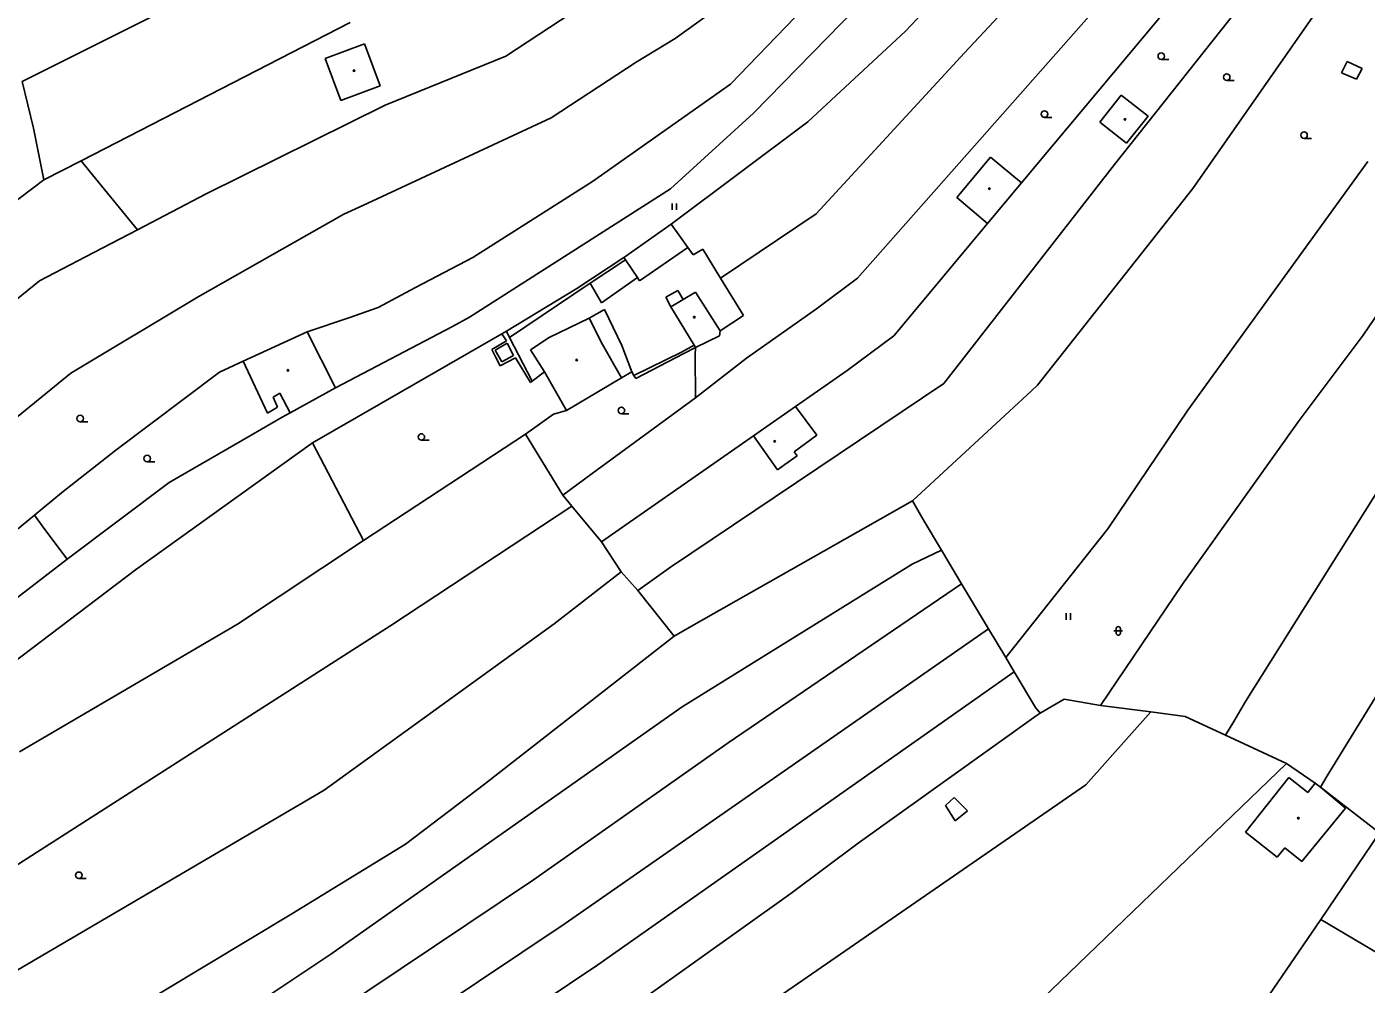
# Model space of a CAD drawing. Extents: x -595546 to -593986, y -1160845 to -1159202.
# Drawn here: x -594943.4 to -594789.1, y -1160447.6 to -1160337.3 of the extents above; entities that cross this region are included whole.
import ezdxf

# ---------------------------------------------------------------- set-up
doc = ezdxf.new("R2010")
doc.units = 0
for name, color, linetype in [('DOP - budovy nerozlisene - VP', 7, 'Continuous'), ('DOP - kresba z DSPS bez souradnic', 7, 'Continuous'), ('DOP - rozhrani ploch obecne', 7, 'Continuous'), ('Level 36', 7, 'Continuous'), ('Level 39', 7, 'Continuous')]:
    doc.layers.add(name, color=color, linetype=linetype)

msp = doc.modelspace()

# ---------------------------------------------------------------- linework, layer by layer
at = {"layer": 'DOP - budovy nerozlisene - VP'}
for points in [[(-594909.05, -1160340.96), (-594904.52, -1160339.29)], [(-594904.52, -1160339.29), (-594902.73, -1160344.14)], [(-594907.26, -1160345.81), (-594909.05, -1160340.96)], [(-594902.73, -1160344.14), (-594907.26, -1160345.81)], [(-594817.33, -1160345.19), (-594819.79, -1160348.3)], [(-594814.25, -1160347.62), (-594817.33, -1160345.19)], [(-594816.72, -1160350.73), (-594814.25, -1160347.62)], [(-594819.79, -1160348.3), (-594816.72, -1160350.73)], [(-594836.29, -1160357), (-594832.39, -1160352.33)], [(-594832.39, -1160352.33), (-594828.82, -1160355.31)], [(-594828.82, -1160355.31), (-594832.73, -1160359.99)], [(-594832.73, -1160359.99), (-594836.29, -1160357)], [(-594866.39, -1160367.89), (-594867.8, -1160368.72)], [(-594863.56, -1160372.33), (-594866.39, -1160367.89)], [(-594867.8, -1160368.72), (-594869.22, -1160369.56)], [(-594869.22, -1160369.56), (-594866.55, -1160374.01)], [(-594883.24, -1160373.11), (-594878.64, -1160370.87)], [(-594878.64, -1160370.87), (-594877.11, -1160373.93)], [(-594911.13, -1160372.45), (-594918.5, -1160375.83)], [(-594911.13, -1160372.45), (-594907.88, -1160378.92)], [(-594863.61, -1160372.9), (-594863.56, -1160372.33)], [(-594885.4, -1160374.53), (-594883.24, -1160373.11)], [(-594877.11, -1160373.93), (-594874.92, -1160377.76)], [(-594866.55, -1160374.01), (-594866.38, -1160374.28)], [(-594866.38, -1160374.28), (-594863.61, -1160372.9)], [(-594883.78, -1160377.05), (-594885.4, -1160374.53)], [(-594915.68, -1160381.82), (-594918.5, -1160375.83)], [(-594883.78, -1160377.05), (-594881.24, -1160381.53)], [(-594881.24, -1160381.53), (-594874.92, -1160377.76)], [(-594914.27, -1160379.54), (-594915.06, -1160380)], [(-594915.06, -1160380), (-594914.55, -1160381.13)], [(-594913.09, -1160381.77), (-594914.27, -1160379.54)], [(-594913.09, -1160381.77), (-594907.88, -1160378.92)], [(-594914.55, -1160381.13), (-594915.68, -1160381.82)], [(-594857.41, -1160382.82), (-594854.88, -1160381.05)], [(-594854.88, -1160381.05), (-594852.4, -1160384.36)], [(-594859.72, -1160384.43), (-594857.41, -1160382.82)], [(-594859.72, -1160384.43), (-594856.95, -1160388.34)], [(-594852.4, -1160384.36), (-594855.01, -1160386.27)], [(-594854.66, -1160386.76), (-594855.01, -1160386.27)], [(-594856.95, -1160388.34), (-594856.1, -1160387.75)], [(-594856.1, -1160387.75), (-594854.66, -1160386.76)], [(-594803.01, -1160430.08), (-594798.02, -1160423.79)], [(-594798.02, -1160423.79), (-594795.83, -1160425.53)], [(-594795.83, -1160425.53), (-594794.98, -1160424.43)], [(-594794.98, -1160424.43), (-594794.39, -1160424.92)], [(-594794.39, -1160424.92), (-594791.51, -1160427.31)], [(-594791.51, -1160427.31), (-594796.55, -1160433.48)], [(-594799.36, -1160432.97), (-594803.01, -1160430.08)], [(-594798.48, -1160431.91), (-594799.36, -1160432.97)], [(-594796.55, -1160433.48), (-594798.48, -1160431.91)]]:
    msp.add_lwpolyline(points, dxfattribs=at)
at = {"layer": 'DOP - kresba z DSPS bez souradnic'}
for points in [[(-594791.98, -1160342.63), (-594791.32, -1160341.32)], [(-594791.32, -1160341.32), (-594789.59, -1160342.12)], [(-594790.24, -1160343.34), (-594791.98, -1160342.63)], [(-594789.59, -1160342.12), (-594790.24, -1160343.34)], [(-594872.83, -1160366.59), (-594867.26, -1160362.75)], [(-594878.53, -1160366.86), (-594874.45, -1160364.16)], [(-594874.64, -1160363.88), (-594874.45, -1160364.16)], [(-594874.45, -1160364.16), (-594873.08, -1160366.21)], [(-594877.2, -1160369.13), (-594873.08, -1160366.21)], [(-594873.08, -1160366.21), (-594872.83, -1160366.59)], [(-594878.53, -1160366.86), (-594887.8, -1160373.1)], [(-594878.53, -1160366.86), (-594877.2, -1160369.13)], [(-594869.8, -1160368.47), (-594868.44, -1160367.68)], [(-594868.44, -1160367.68), (-594867.8, -1160368.72)], [(-594869.22, -1160369.56), (-594869.8, -1160368.47)], [(-594876.86, -1160369.88), (-594878.64, -1160370.87)], [(-594874.86, -1160374.02), (-594876.86, -1160369.88)], [(-594887.8, -1160373.1), (-594888.17, -1160372.4)], [(-594889.47, -1160374.56), (-594888.09, -1160373.77)], [(-594888.09, -1160373.77), (-594887.36, -1160375.17)], [(-594885.2, -1160378.14), (-594887.8, -1160373.1)], [(-594873.74, -1160377.05), (-594874.86, -1160374.02)], [(-594866.55, -1160374.01), (-594867.99, -1160374.81)], [(-594888.7, -1160375.9), (-594889.47, -1160374.56)], [(-594887.36, -1160375.17), (-594888.7, -1160375.9)], [(-594867.99, -1160374.81), (-594873.48, -1160377.47)], [(-594885.99, -1160384.25), (-594882.73, -1160381.95), (-594881.24, -1160381.53)], [(-594837.57, -1160427.02), (-594836.6, -1160426.09)], [(-594836.6, -1160426.09), (-594835.05, -1160427.65)], [(-594836.47, -1160428.78), (-594837.57, -1160427.02)], [(-594835.05, -1160427.65), (-594836.47, -1160428.78)]]:
    msp.add_lwpolyline(points, dxfattribs=at)
at = {"layer": 'DOP - rozhrani ploch obecne'}
for points in [[(-594859.71, -1160347.28), (-594813.93, -1160300.41)], [(-594808.9, -1160302.53), (-594842.2, -1160337.83)], [(-594862.34, -1160343.93), (-594825.2, -1160305.38)], [(-594794.42, -1160305.96), (-594847.73, -1160366.26)], [(-594781.38, -1160306.84), (-594818.13, -1160353.2)], [(-594828.82, -1160355.31), (-594798.61, -1160319.14)], [(-594835.4, -1160340.31), (-594818.64, -1160322.38)], [(-594943.95, -1160343.63), (-594905.48, -1160324.36)], [(-594888.23, -1160340.69), (-594863.19, -1160324.23)], [(-594862.31, -1160334.01), (-594868.72, -1160338.66)], [(-594809.1, -1160355.95), (-594793.96, -1160334.28)], [(-594906.19, -1160336.81), (-594937.18, -1160352.75)], [(-594868.72, -1160338.66), (-594873.21, -1160341.41)], [(-594842.2, -1160337.83), (-594853.45, -1160348.27)], [(-594902.14, -1160346.34), (-594888.23, -1160340.69)], [(-594873.21, -1160341.41), (-594883.02, -1160347.82)], [(-594852.48, -1160358.86), (-594835.4, -1160340.31)], [(-594943.95, -1160343.63), (-594942.64, -1160349.01)], [(-594878.26, -1160355.16), (-594862.34, -1160343.93)], [(-594922.78, -1160356.57), (-594902.14, -1160346.34)], [(-594883.02, -1160347.82), (-594904.7, -1160357.89)], [(-594869.28, -1160355.97), (-594859.71, -1160347.28)], [(-594941.46, -1160354.95), (-594942.64, -1160349.01)], [(-594853.45, -1160348.27), (-594869.19, -1160360.07)], [(-594941.46, -1160354.95), (-594937.18, -1160352.75)], [(-594937.18, -1160352.75), (-594936.2, -1160353.95)], [(-594936.2, -1160353.95), (-594930.68, -1160360.69)], [(-594818.13, -1160353.2), (-594837.76, -1160378.4)], [(-594788.94, -1160352.83), (-594809.68, -1160381.49)], [(-594954.94, -1160365.14), (-594941.46, -1160354.95)], [(-594892.03, -1160363.88), (-594878.26, -1160355.16)], [(-594930.68, -1160360.69), (-594922.78, -1160356.57)], [(-594892.43, -1160370.75), (-594869.28, -1160355.97)], [(-594826.99, -1160378.59), (-594809.1, -1160355.95)], [(-594904.7, -1160357.89), (-594906.89, -1160358.9)], [(-594778.86, -1160357.3), (-594789.47, -1160372.84)], [(-594906.89, -1160358.9), (-594923.67, -1160368.44)], [(-594869.19, -1160360.07), (-594874.42, -1160363.73)], [(-594868.3, -1160361.3), (-594869.19, -1160360.07)], [(-594863.5, -1160366.29), (-594852.48, -1160358.86)], [(-594843.52, -1160372.91), (-594832.73, -1160359.99)], [(-594936.67, -1160363.81), (-594930.68, -1160360.69)], [(-594867.26, -1160362.75), (-594868.3, -1160361.3)], [(-594866.66, -1160363.58), (-594867.26, -1160362.75)], [(-594865.56, -1160362.92), (-594866.66, -1160363.58)], [(-594863.5, -1160366.29), (-594865.56, -1160362.92)], [(-594941.97, -1160366.58), (-594936.67, -1160363.81)], [(-594898.64, -1160367.37), (-594892.03, -1160363.88)], [(-594874.64, -1160363.88), (-594880.06, -1160367.46)], [(-594874.42, -1160363.73), (-594874.64, -1160363.88)], [(-594860.87, -1160370.57), (-594863.5, -1160366.29)], [(-594847.73, -1160366.26), (-594852.44, -1160369.8)], [(-595009.84, -1160421.63), (-594941.97, -1160366.58)], [(-594900.3, -1160368.25), (-594898.64, -1160367.37)], [(-594880.06, -1160367.46), (-594888.17, -1160372.4)], [(-594923.67, -1160368.44), (-594938.34, -1160377.2)], [(-594902.93, -1160369.64), (-594900.3, -1160368.25)], [(-594911.13, -1160372.45), (-594906.31, -1160370.85)], [(-594906.31, -1160370.85), (-594902.93, -1160369.64)], [(-594894.39, -1160371.84), (-594892.43, -1160370.75)], [(-594863.56, -1160372.33), (-594860.87, -1160370.57)], [(-594852.44, -1160369.8), (-594860.53, -1160375.51)], [(-594907.88, -1160378.92), (-594894.39, -1160371.84)], [(-594888.17, -1160372.4), (-594888.7, -1160372.7)], [(-594888.7, -1160372.7), (-594910.51, -1160385.23)], [(-594888.17, -1160373.49), (-594889.86, -1160374.51)], [(-594888.7, -1160372.7), (-594888.17, -1160373.49)], [(-594848.93, -1160376.9), (-594843.52, -1160372.91)], [(-594789.47, -1160372.84), (-594796.83, -1160382.69)], [(-594889.86, -1160374.51), (-594889.43, -1160375.33)], [(-594889.43, -1160375.33), (-594888.88, -1160376.38)], [(-594888.88, -1160376.38), (-594887.11, -1160375.46)], [(-594887.11, -1160375.46), (-594885.41, -1160378.3)], [(-594873.27, -1160377.82), (-594867.75, -1160374.96)], [(-594867.75, -1160374.96), (-594866.38, -1160374.28)], [(-594866.42, -1160375.13), (-594866.38, -1160374.28)], [(-594866.39, -1160380.05), (-594866.42, -1160375.13)], [(-594860.53, -1160375.51), (-594866.39, -1160380.05)], [(-594938.34, -1160377.2), (-594967.64, -1160401.12)], [(-594921.21, -1160377.11), (-594933.17, -1160386.09)], [(-594918.5, -1160375.83), (-594921.21, -1160377.11)], [(-594885.2, -1160378.14), (-594883.78, -1160377.05)], [(-594874.92, -1160377.76), (-594873.74, -1160377.05)], [(-594873.74, -1160377.05), (-594873.48, -1160377.47)], [(-594854.88, -1160381.05), (-594848.93, -1160376.9)], [(-594885.41, -1160378.3), (-594885.2, -1160378.14)], [(-594873.48, -1160377.47), (-594873.27, -1160377.82)], [(-594837.76, -1160378.4), (-594869.26, -1160399.57)], [(-594827.69, -1160379.25), (-594826.99, -1160378.59)], [(-594878.28, -1160388.78), (-594866.39, -1160380.05)], [(-594841.38, -1160391.91), (-594827.69, -1160379.25)], [(-594914.01, -1160382.3), (-594913.09, -1160381.77)], [(-594809.68, -1160381.49), (-594818.88, -1160395.14)], [(-594917.59, -1160384.36), (-594914.01, -1160382.3)], [(-594796.83, -1160382.69), (-594799.59, -1160386.56)], [(-594927.04, -1160389.83), (-594917.59, -1160384.36)], [(-594885.99, -1160384.25), (-594902.16, -1160394.88)], [(-594881.68, -1160391.28), (-594885.99, -1160384.25)], [(-594874.43, -1160394.7), (-594859.72, -1160384.43)], [(-594789.28, -1160393.15), (-594783.72, -1160384.3)], [(-594933.17, -1160386.09), (-594939.42, -1160391.01)], [(-594910.51, -1160385.23), (-594930.92, -1160399.89)], [(-594904.62, -1160396.5), (-594910.51, -1160385.23)], [(-594799.59, -1160386.56), (-594810.27, -1160401.54)], [(-594881.68, -1160391.28), (-594878.28, -1160388.78)], [(-594939.42, -1160391.01), (-594942.55, -1160393.58)], [(-594938.76, -1160398.65), (-594927.04, -1160389.83)], [(-594880.62, -1160392.55), (-594901.5, -1160406.29)], [(-594880.62, -1160392.55), (-594881.68, -1160391.28)], [(-594877.22, -1160396.64), (-594880.62, -1160392.55)], [(-594841.38, -1160391.91), (-594866.84, -1160406.36)], [(-594840.16, -1160394.06), (-594841.38, -1160391.91)], [(-594942.55, -1160393.58), (-594953.25, -1160402.36)], [(-594941.47, -1160395.06), (-594942.55, -1160393.58)], [(-594838.05, -1160397.59), (-594840.16, -1160394.06)], [(-594803.02, -1160415.03), (-594789.28, -1160393.15)], [(-594938.76, -1160398.65), (-594941.47, -1160395.06)], [(-594902.16, -1160394.88), (-594904.62, -1160396.5)], [(-594877.22, -1160396.64), (-594874.43, -1160394.7)], [(-594818.88, -1160395.14), (-594830.65, -1160409.97)], [(-594919.15, -1160406.12), (-594904.62, -1160396.5)], [(-594874.94, -1160400.09), (-594877.22, -1160396.64)], [(-594951.91, -1160408.74), (-594938.76, -1160398.65)], [(-594838.05, -1160397.59), (-594841.44, -1160399.23)], [(-594835.73, -1160401.47), (-594838.05, -1160397.59)], [(-594930.92, -1160399.89), (-594962.63, -1160423.9)], [(-594882.68, -1160406.1), (-594874.94, -1160400.09)], [(-594873.04, -1160402.26), (-594874.94, -1160400.09)], [(-594869.26, -1160399.57), (-594870.63, -1160400.54)], [(-594841.44, -1160399.23), (-594867.91, -1160415.65)], [(-594870.63, -1160400.54), (-594873.04, -1160402.26)], [(-594862.63, -1160419.81), (-594835.73, -1160401.47)], [(-594832.63, -1160406.67), (-594835.73, -1160401.47)], [(-594819.73, -1160415.49), (-594810.27, -1160401.54)], [(-594868.85, -1160407.5), (-594873.04, -1160402.26)], [(-594780.9, -1160402.94), (-594793.6, -1160423.61)], [(-594901.5, -1160406.29), (-594950.27, -1160437.5)], [(-594944.28, -1160420.84), (-594919.15, -1160406.12)], [(-594909.18, -1160425.24), (-594882.68, -1160406.1)], [(-594866.84, -1160406.36), (-594868.85, -1160407.5)], [(-594868.85, -1160407.5), (-594890.69, -1160424.56)], [(-594881.42, -1160440.61), (-594832.63, -1160406.67)], [(-594830.65, -1160409.97), (-594832.63, -1160406.67)], [(-594830.65, -1160409.97), (-594829.67, -1160411.63)], [(-594830.07, -1160411.91), (-594877.63, -1160445.36)], [(-594829.67, -1160411.63), (-594830.07, -1160411.91)], [(-594827.21, -1160415.73), (-594829.67, -1160411.63)], [(-594867.91, -1160415.65), (-594908.39, -1160444.16)], [(-594826.68, -1160416.39), (-594827.21, -1160415.73)], [(-594826.68, -1160416.39), (-594823.93, -1160414.78)], [(-594823.93, -1160414.78), (-594819.73, -1160415.49)], [(-594813.92, -1160416.24), (-594819.73, -1160415.49)], [(-594804.38, -1160417.33), (-594803.02, -1160415.03)], [(-594847.63, -1160431.37), (-594827.13, -1160416.71)], [(-594827.13, -1160416.71), (-594826.68, -1160416.39)], [(-594821.4, -1160424.62), (-594813.92, -1160416.24)], [(-594809.98, -1160416.75), (-594813.92, -1160416.24)], [(-594805.34, -1160418.91), (-594809.98, -1160416.75)], [(-594805.34, -1160418.91), (-594804.38, -1160417.33)], [(-594798.3, -1160422.2), (-594805.34, -1160418.91)], [(-594885.05, -1160435.57), (-594862.63, -1160419.81)], [(-594798.3, -1160422.2), (-594830.6, -1160453.27)], [(-594794.98, -1160424.43), (-594798.3, -1160422.2)], [(-594890.69, -1160424.56), (-594899.81, -1160431.48)], [(-594873.11, -1160460.31), (-594821.4, -1160424.62)], [(-594793.6, -1160423.61), (-594794.39, -1160424.92)], [(-594794.39, -1160424.92), (-594787.57, -1160430.17)], [(-594947.36, -1160447.64), (-594909.18, -1160425.24)], [(-594794.35, -1160440.17), (-594787.57, -1160430.17)], [(-594899.81, -1160431.48), (-594912.91, -1160439.5)], [(-594855.42, -1160437.16), (-594847.63, -1160431.37)], [(-594919.4, -1160458.58), (-594885.05, -1160435.57)], [(-594883.4, -1160457.14), (-594855.42, -1160437.16)], [(-594912.91, -1160439.5), (-594937.47, -1160454.3)], [(-594804.26, -1160454.61), (-594794.35, -1160440.17)], [(-594778.08, -1160449.79), (-594794.35, -1160440.17)], [(-594916.34, -1160464), (-594881.42, -1160440.61)], [(-594908.39, -1160444.16), (-594926.03, -1160455.91)], [(-594877.63, -1160445.36), (-594913.99, -1160469.74)]]:
    msp.add_lwpolyline(points, dxfattribs=at)
at = {"layer": 'Level 36'}
for p, q in [((-594812.73, -1160341.09), (-594811.86, -1160341.09)), ((-594805.19, -1160343.5), (-594804.32, -1160343.5)), ((-594826.19, -1160347.75), (-594825.32, -1160347.75)), ((-594796.28, -1160350.18), (-594795.41, -1160350.18)), ((-594869.06, -1160358.41), (-594869.06, -1160357.66)), ((-594869.06, -1160358.41), (-594869.06, -1160357.66)), ((-594868.56, -1160358.41), (-594868.56, -1160357.66)), ((-594868.56, -1160358.41), (-594868.56, -1160357.66)), ((-594874.93, -1160381.89), (-594874.05, -1160381.89)), ((-594937.28, -1160382.82), (-594936.41, -1160382.82)), ((-594937.28, -1160382.82), (-594936.41, -1160382.82)), ((-594897.97, -1160384.95), (-594897.09, -1160384.95)), ((-594897.97, -1160384.95), (-594897.09, -1160384.95)), ((-594929.56, -1160387.43), (-594928.68, -1160387.43)), ((-594929.56, -1160387.43), (-594928.68, -1160387.43)), ((-594823.68, -1160405.62), (-594823.68, -1160404.87)), ((-594823.68, -1160405.62), (-594823.68, -1160404.87)), ((-594823.18, -1160405.62), (-594823.18, -1160404.87)), ((-594823.18, -1160405.62), (-594823.18, -1160404.87)), ((-594818.18, -1160406.91), (-594817.18, -1160406.91)), ((-594818.18, -1160406.91), (-594817.18, -1160406.91)), ((-594817.93, -1160406.66), (-594817.93, -1160407.16)), ((-594817.93, -1160406.66), (-594817.93, -1160407.16)), ((-594817.43, -1160406.66), (-594817.43, -1160407.16)), ((-594817.43, -1160406.66), (-594817.43, -1160407.16)), ((-594937.44, -1160435.43), (-594936.57, -1160435.43)), ((-594937.44, -1160435.43), (-594936.57, -1160435.43))]:
    msp.add_line(p, q, dxfattribs=at)
for centre in [(-594812.73, -1160340.71), (-594805.19, -1160343.12), (-594826.19, -1160347.37), (-594796.28, -1160349.81), (-594874.93, -1160381.51), (-594937.28, -1160382.45), (-594937.28, -1160382.45), (-594897.97, -1160384.57), (-594897.97, -1160384.57), (-594929.56, -1160387.05), (-594929.56, -1160387.05), (-594937.44, -1160435.06), (-594937.44, -1160435.06)]:
    msp.add_circle(centre, 0.375, dxfattribs=at)
for centre, start, end in [((-594817.68, -1160406.66), 0, 180), ((-594817.68, -1160406.66), 0, 180), ((-594817.68, -1160407.16), 180, 0), ((-594817.68, -1160407.16), 180, 0)]:
    msp.add_arc(centre, 0.25, start, end, dxfattribs=at)
at = {"layer": 'Level 39'}
for centre, radius in [((-594905.72, -1160342.37), 0.09), ((-594905.72, -1160342.37), 0.09), ((-594905.72, -1160342.37), 0.0398), ((-594905.72, -1160342.37), 0.0398), ((-594816.92, -1160347.99), 0.09), ((-594816.92, -1160347.99), 0.09), ((-594816.92, -1160347.99), 0.0398), ((-594816.92, -1160347.99), 0.0398), ((-594832.53, -1160355.96), 0.09), ((-594832.53, -1160355.96), 0.09), ((-594832.53, -1160355.96), 0.0398), ((-594832.53, -1160355.96), 0.0398), ((-594866.53, -1160370.77), 0.09), ((-594866.53, -1160370.77), 0.09), ((-594866.53, -1160370.77), 0.0398), ((-594866.53, -1160370.77), 0.0398), ((-594880.07, -1160375.7), 0.09), ((-594880.07, -1160375.7), 0.09), ((-594880.07, -1160375.7), 0.0398), ((-594880.07, -1160375.7), 0.0398), ((-594913.33, -1160376.89), 0.09), ((-594913.33, -1160376.89), 0.09), ((-594913.33, -1160376.89), 0.0398), ((-594913.33, -1160376.89), 0.0398), ((-594857.26, -1160385.08), 0.09), ((-594857.26, -1160385.08), 0.09), ((-594857.26, -1160385.08), 0.0398), ((-594857.26, -1160385.08), 0.0398), ((-594796.94, -1160428.48), 0.09), ((-594796.94, -1160428.48), 0.09), ((-594796.94, -1160428.48), 0.0398), ((-594796.94, -1160428.48), 0.0398)]:
    msp.add_circle(centre, radius, dxfattribs=at)

doc.saveas('drawing.dxf')
